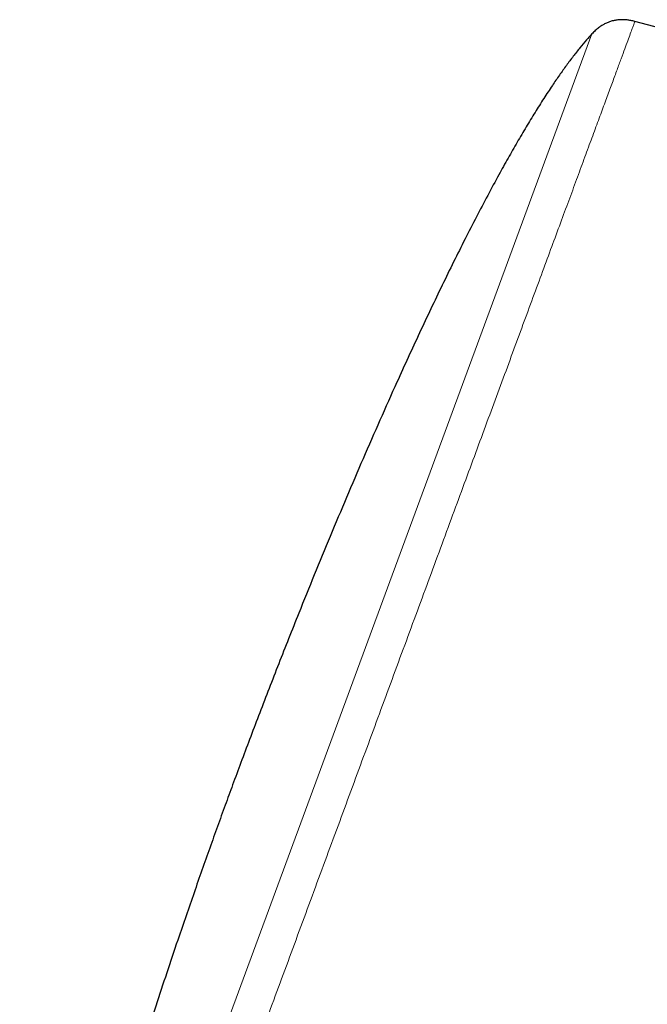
# Model space of a CAD drawing. Header units: millimetres. Extents: x 8 to 778, y 12 to 1829.
# Tile 331 of 335: x 705 to 730, y 1676 to 1715. Entities that reach past the tile are written whole.
import ezdxf

# ---------------------------------------------------------------- set-up
doc = ezdxf.new("R2010")
doc.units = ezdxf.units.MM

msp = doc.modelspace()

# ---------------------------------------------------------------- linework, layer by layer
at = {"color": 8, "linetype": 'Continuous', "lineweight": 0}
msp.add_line((705.052, 1653.61), (727.493, 1714.444), dxfattribs=at)
at = {"color": 7, "linetype": 'Continuous', "lineweight": 30}
msp.add_arc((634.294, 1358.917), 368.446, 71.21885, 75.07618, dxfattribs=at)
at = {"color": 8, "linetype": 'Continuous', "lineweight": 0}
msp.add_open_spline([(729.182, 1714.936), (729.18, 1714.93), (729.175, 1714.918), (729.141, 1714.824), (729.085, 1714.673), (729.007, 1714.461), (728.907, 1714.191), (728.787, 1713.864), (728.646, 1713.483), (728.485, 1713.047), (728.303, 1712.552), (728.098, 1711.998), (727.873, 1711.387), (727.627, 1710.721), (727.362, 1710.003), (727.08, 1709.239), (726.782, 1708.43), (726.468, 1707.58), (726.138, 1706.685), (725.79, 1705.741), (725.424, 1704.749), (725.041, 1703.71), (724.643, 1702.632), (724.232, 1701.517), (723.81, 1700.374), (723.379, 1699.206), (722.94, 1698.016), (722.491, 1696.799), (722.03, 1695.549), (721.558, 1694.27), (721.076, 1692.961), (720.586, 1691.635), (720.091, 1690.293), (719.594, 1688.946), (719.097, 1687.597), (718.599, 1686.248), (718.1, 1684.894), (717.596, 1683.53), (717.09, 1682.157), (716.582, 1680.779), (716.075, 1679.406), (715.572, 1678.041), (715.075, 1676.694), (714.586, 1675.369), (714.106, 1674.067), (713.632, 1672.783), (713.163, 1671.511), (712.699, 1670.254), (712.242, 1669.016), (711.796, 1667.805), (711.361, 1666.625), (710.94, 1665.485), (710.534, 1664.385), (710.144, 1663.328), (709.768, 1662.309), (709.405, 1661.323), (709.054, 1660.374), (708.719, 1659.464), (708.4, 1658.6), (708.099, 1657.785), (707.819, 1657.024), (707.558, 1656.318), (707.318, 1655.666), (707.097, 1655.067), (706.894, 1654.518), (706.711, 1654.02), (706.547, 1653.577), (706.405, 1653.192), (706.284, 1652.865), (706.186, 1652.599), (706.111, 1652.394), (706.056, 1652.246), (706.026, 1652.164), (706.013, 1652.13), (706.017, 1652.14), (706.017, 1652.14)], degree=3, knots=[0, 0, 0, 0, 0.014, 0.028, 0.042, 0.056, 0.07, 0.08375, 0.0975, 0.11125, 0.125, 0.139, 0.153, 0.167, 0.181, 0.195, 0.20875, 0.2225, 0.23625, 0.25, 0.264, 0.278, 0.292, 0.306, 0.32, 0.33375, 0.3475, 0.36125, 0.375, 0.389, 0.403, 0.417, 0.431, 0.445, 0.45875, 0.4725, 0.48625, 0.5, 0.514, 0.528, 0.542, 0.555999, 0.569999, 0.583749, 0.597499, 0.611249, 0.624999, 0.638999, 0.652999, 0.666999, 0.680999, 0.694999, 0.708749, 0.722499, 0.736249, 0.749999, 0.763999, 0.777999, 0.791999, 0.805999, 0.819999, 0.833749, 0.847499, 0.861249, 0.874999, 0.888999, 0.902999, 0.916999, 0.930999, 0.944999, 0.958749, 0.972499, 0.986249, 0.999999, 1, 1, 1, 1], dxfattribs=at)
at = {"color": 7, "linetype": 'Continuous', "lineweight": 30}
for points, knots in [([(729.182, 1714.936), (729.128, 1714.949), (729.027, 1714.973), (728.883, 1714.994), (728.756, 1715.004), (728.646, 1715.005), (728.552, 1714.999), (728.473, 1714.99), (728.406, 1714.979), (728.332, 1714.964), (728.241, 1714.94), (728.123, 1714.899), (728, 1714.842), (727.876, 1714.771), (727.753, 1714.686), (727.621, 1714.577), (727.538, 1714.49), (727.493, 1714.444)], [0, 0, 0, 0, 0.08924, 0.167202, 0.235143, 0.294024, 0.344553, 0.387218, 0.422333, 0.454331, 0.507845, 0.574599, 0.655272, 0.725741, 0.805759, 0.896621, 1, 1, 1, 1]), ([(727.494, 1714.443), (727.425, 1714.367), (727.264, 1714.19), (727.021, 1713.898), (726.756, 1713.563), (726.489, 1713.205), (726.216, 1712.823), (725.919, 1712.39), (725.6, 1711.903), (725.258, 1711.361), (724.911, 1710.789), (724.559, 1710.19), (724.202, 1709.565), (723.816, 1708.87), (723.402, 1708.102), (722.96, 1707.26), (722.515, 1706.39), (722.067, 1705.494), (721.619, 1704.579), (721.173, 1703.649), (720.729, 1702.706), (720.286, 1701.748), (719.766, 1700.606), (719.174, 1699.28), (718.515, 1697.77), (717.865, 1696.251), (717.227, 1694.73), (716.603, 1693.216), (716.061, 1691.877), (715.597, 1690.714), (715.209, 1689.729), (714.831, 1688.759), (714.464, 1687.807), (714.11, 1686.876), (713.768, 1685.967), (713.546, 1685.368), (713.437, 1685.073)], [0, 0, 0, 0, 0.009465, 0.021944, 0.034928, 0.048618, 0.062996, 0.078042, 0.096797, 0.116433, 0.136912, 0.158194, 0.180238, 0.203004, 0.231215, 0.260331, 0.290277, 0.320978, 0.352358, 0.383766, 0.415682, 0.448035, 0.480752, 0.530851, 0.581361, 0.632024, 0.682585, 0.732786, 0.782368, 0.815283, 0.847721, 0.879603, 0.910852, 0.941387, 0.971129, 1, 1, 1, 1]), ([(713.437, 1685.073), (713.339, 1684.806), (713.139, 1684.264), (712.841, 1683.439), (712.537, 1682.593), (712.23, 1681.727), (711.921, 1680.842), (711.609, 1679.942), (711.256, 1678.911), (710.864, 1677.748), (710.434, 1676.451), (710.007, 1675.141), (709.6, 1673.868), (709.214, 1672.637), (708.849, 1671.453), (708.493, 1670.271), (708.147, 1669.095), (707.811, 1667.928), (707.488, 1666.774), (707.179, 1665.636), (706.909, 1664.608), (706.675, 1663.69), (706.476, 1662.882), (706.288, 1662.09), (706.11, 1661.314), (705.944, 1660.556), (705.792, 1659.83), (705.656, 1659.139), (705.534, 1658.481), (705.425, 1657.844), (705.328, 1657.228), (705.245, 1656.636), (705.175, 1656.068), (705.119, 1655.526), (705.078, 1655.01), (705.052, 1654.521), (705.044, 1654.092), (705.045, 1653.791), (705.052, 1653.644), (705.053, 1653.61)], [0, 0, 0, 0, 0.026151, 0.053025, 0.080564, 0.108707, 0.137397, 0.166574, 0.196179, 0.237477, 0.27932, 0.321555, 0.364029, 0.40203, 0.439992, 0.477807, 0.515365, 0.55256, 0.589285, 0.625431, 0.660892, 0.686859, 0.712342, 0.737296, 0.761677, 0.785443, 0.808551, 0.829698, 0.850187, 0.869984, 0.889056, 0.907368, 0.92489, 0.941591, 0.957442, 0.972416, 0.98649, 0.996903, 1, 1, 1, 1])]:
    msp.add_open_spline(points, degree=3, knots=knots, dxfattribs=at)

doc.saveas('drawing.dxf')
